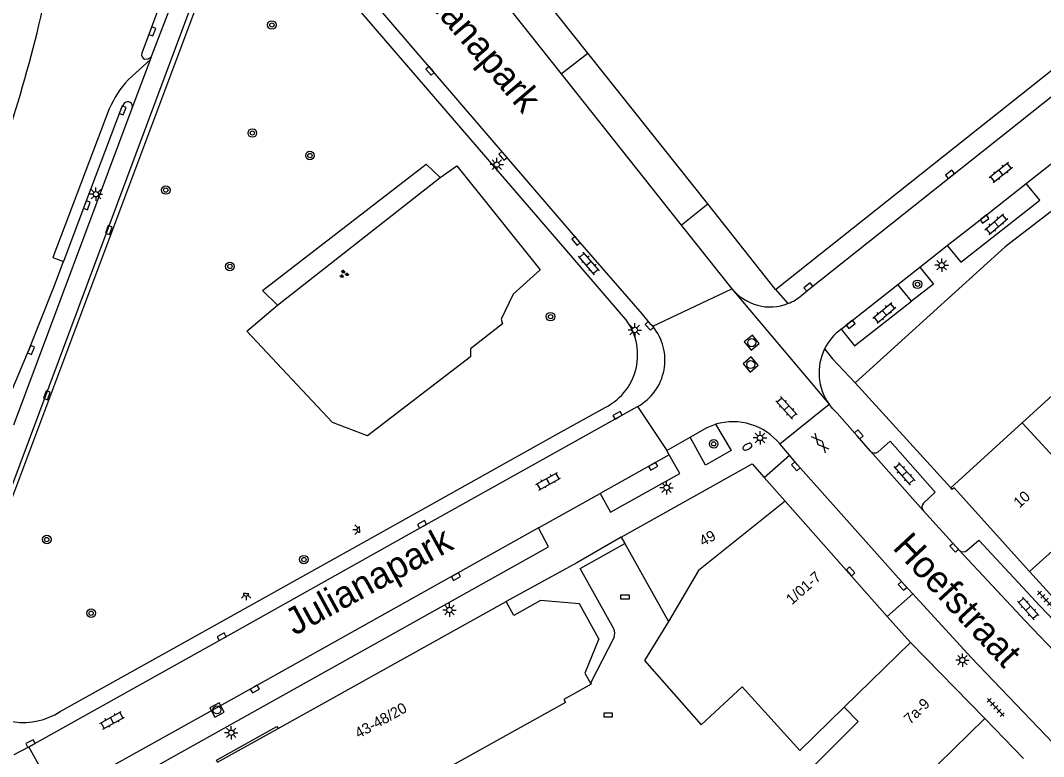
# Model space of a CAD drawing. Extents: x 132999 to 136000, y 398499 to 400501.
# Drawn here: x 133982.2 to 134077.7, y 398549.1 to 398617.9 of the extents above; entities that cross this region are included whole.
import ezdxf

# ---------------------------------------------------------------- set-up
doc = ezdxf.new("R2010")
doc.units = 0
for name, color, linetype in [('gg-afsc-muur', 7, 'Continuous'), ('gg-anno-huisnummerreeks BGT', 7, 'Continuous'), ('gg-anno-openbare ruimte label', 7, 'Continuous'), ('gg-bbg-gedigitaliseerde bebouwing', 7, 'Continuous'), ('gg-bbg-hoofdgebouw', 7, 'Continuous'), ('gg-bbg-tussenscheiding', 7, 'Continuous'), ('gg-knt-verharding', 7, 'Continuous'), ('gg-knt-verharding nz', 7, 'Continuous'), ('gt-grn-groengrens', 7, 'Continuous'), ('gt-grn-vlakafsluiter', 7, 'Continuous'), ('gt-grn-weggrens', 7, 'Continuous'), ('gt-symb-boom', 7, 'Continuous'), ('gt-symb-brandkraan', 7, 'Continuous'), ('gt-symb-gesloten verharding', 7, 'Continuous'), ('gt-symb-groenvak', 7, 'Continuous'), ('gt-symb-klinker verharding', 7, 'Continuous'), ('gt-symb-kolk', 7, 'Continuous'), ('gt-symb-kolk center center', 7, 'Continuous'), ('gt-symb-lichtmast', 7, 'Continuous'), ('gt-symb-lichtpunt', 7, 'Continuous'), ('gt-symb-rioolschacht', 7, 'Continuous'), ('gt-symb-tegel verharding', 7, 'Continuous')]:
    doc.layers.add(name, color=color, linetype=linetype)

# ---------------------------------------------------------------- blocks, each defined once
blk = doc.blocks.new('gt0-KOLK')
at = {"layer": 'gt-symb-kolk'}
blk.add_lwpolyline([(0, 0), (0.375, 0), (0.375, 0.4), (-0.375, 0.4), (-0.375, 0), (0, 0)], dxfattribs=at)
blk = doc.blocks.new('gt0-LMAST')
at = {"layer": 'gt-symb-lichtmast'}
for p, q in [((-0.182, 0.173), (-0.447, 0.438)), ((-0.005, 0.246), (-0.005, 0.621)), ((0.172, 0.173), (0.437, 0.438)), ((-0.255, -0.004), (-0.63, -0.004)), ((-0.182, -0.181), (-0.447, -0.446)), ((-0.005, -0.254), (-0.005, -0.629)), ((0.437, -0.446), (0.172, -0.181)), ((0.245, -0.004), (0.62, -0.004))]:
    blk.add_line(p, q, dxfattribs=at)
blk.add_circle((-0.005, -0.004), 0.25, dxfattribs=at)
blk = doc.blocks.new('gt0-BOOM')
at = {"layer": 'gt-symb-boom'}
for radius in [0.4, 0.2]:
    blk.add_circle((0, 0), radius, dxfattribs=at)
blk = doc.blocks.new('gt0-KL1')
at = {"layer": 'gt-symb-klinker verharding'}
for p, q in [((-1.15, 0.3), (1.15, 0.3)), ((-1, -0.3), (-1, 0.3)), ((-0.5, 0.3), (-0.5, 0.45)), ((0, -0.3), (0, 0.3)), ((0.5, 0.3), (0.5, 0.45)), ((1, -0.3), (1, 0.3)), ((-1.15, -0.3), (1.15, -0.3)), ((-0.5, -0.45), (-0.5, -0.3)), ((0.5, -0.45), (0.5, -0.3))]:
    blk.add_line(p, q, dxfattribs=at)
blk = doc.blocks.new('gt0-TEG1')
at = {"layer": 'gt-symb-tegel verharding'}
for p, q in [((-1.125, 0), (1.125, 0)), ((-0.9, -0.25), (-0.9, 0.25)), ((-0.45, -0.25), (-0.45, 0.25)), ((0, -0.25), (0, 0.25)), ((0.45, -0.25), (0.45, 0.25)), ((0.9, -0.25), (0.9, 0.25))]:
    blk.add_line(p, q, dxfattribs=at)
blk = doc.blocks.new('gt0-KOLKCC')
at = {"layer": 'gt-symb-kolk center center'}
blk.add_lwpolyline([(-0.375, 0.2), (0.375, 0.2), (0.375, -0.2), (-0.375, -0.2)], close=True, dxfattribs=at)
blk = doc.blocks.new('gt0-GESVH1')
at = {"layer": 'gt-symb-gesloten verharding'}
for p, q in [((-0.992, -0.261), (0.008, 0.239)), ((0.008, -0.261), (-0.992, 0.239)), ((0.008, 0.239), (1.008, -0.261)), ((1.008, 0.239), (0.008, -0.261))]:
    blk.add_line(p, q, dxfattribs=at)
blk = doc.blocks.new('gt0-RS')
at = {"layer": 'gt-symb-rioolschacht'}
blk.add_lwpolyline([(-0.5, -0.5), (0.5, -0.5), (0.5, 0.5), (-0.5, 0.5)], close=True, dxfattribs=at)
blk.add_circle((0, 0), 0.375, dxfattribs=at)
blk = doc.blocks.new('gt0-BR')
at = {"layer": 'gt-symb-brandkraan'}
for centre, radius, start, end in [((-0.244, 0), 0.206, 107.56694, 252.43307), ((0.599, -2.664), 3, 106.89205, 107.56694), ((0, -0.691), 0.938, 73.10799, 106.89205), ((-0.599, -2.664), 3, 72.43309, 73.10799), ((0.244, 0), 0.206, 287.56695, 72.43309), ((0.599, 2.664), 3, 252.43307, 253.10797), ((0, 0.691), 0.938, 253.10797, 286.89206), ((-0.599, 2.664), 3, 286.89206, 287.56695)]:
    blk.add_arc(centre, radius, start, end, dxfattribs=at)
blk = doc.blocks.new('gt0-LPUNT')
at = {"layer": 'gt-symb-lichtpunt'}
for p, q in [((0, 0), (-0.25, 0)), ((0, 0), (0.25, 0)), ((-0.177, -0.177), (-0.442, -0.442)), ((0, -0.25), (0, -0.625)), ((0.442, -0.442), (0.177, -0.177))]:
    blk.add_line(p, q, dxfattribs=at)
blk.add_arc((0, 0), 0.25, 180, 0, dxfattribs=at)
blk = doc.blocks.new('gt0-GRVAK')
at = {"layer": 'gt-symb-groenvak'}
for p, q in [((-0.11, 0.189), (-0.228, 0.24)), ((-0.182, 0.153), (0.088, 0.153)), ((-0.091, 0.211), (-0.156, 0.322)), ((-0.047, 0.214), (-0.047, 0.393)), ((-0.004, 0.211), (0.061, 0.322)), ((0.015, 0.189), (0.133, 0.24)), ((0.262, -0.052), (0.197, 0.059)), ((0.305, -0.049), (0.305, 0.13)), ((0.349, -0.052), (0.414, 0.059)), ((-0.245, -0.228), (-0.363, -0.177)), ((-0.318, -0.264), (-0.047, -0.264)), ((-0.226, -0.206), (-0.291, -0.095)), ((-0.183, -0.203), (-0.183, -0.024)), ((-0.139, -0.206), (-0.074, -0.095)), ((-0.12, -0.228), (-0.002, -0.177)), ((0.243, -0.074), (0.125, -0.023)), ((0.17, -0.11), (0.441, -0.11)), ((0.368, -0.074), (0.486, -0.023))]:
    blk.add_line(p, q, dxfattribs=at)

msp = doc.modelspace()

# ---------------------------------------------------------------- linework, layer by layer
at = {"layer": 'gg-afsc-muur'}
msp.add_lwpolyline([(134081.736, 398585.651), (134080.637, 398584.773), (134075.725, 398580.288)], dxfattribs=at)
at = {"layer": 'gg-bbg-gedigitaliseerde bebouwing'}
for p, q in [((134075.725, 398580.288), (134069.053, 398574.2)), ((134075.725, 398580.288), (134079.799, 398575.863)), ((134059.108, 398553.727), (134060.416, 398552.384))]:
    msp.add_line(p, q, dxfattribs=at)
for points in [[(134036.17, 398560.09), (134034.884, 398556.885), (134035.401, 398555.956)], [(134040.439, 398558.071), (134045.722, 398552.07), (134049.582, 398555.618)], [(134035.401, 398555.956), (134035.449, 398555.869), (134032.894, 398554.449), (134033.053, 398554.163), (134005.719, 398538.963), (134000.943, 398547.552)], [(134059.108, 398553.727), (134054.954, 398549.679), (134049.582, 398555.618)], [(134060.81, 398540.86), (134054.798, 398546.767), (134060.416, 398552.384)]]:
    msp.add_lwpolyline(points, dxfattribs=at)
at = {"layer": 'gg-bbg-hoofdgebouw'}
for p, q in [((134035.138, 398614.821), (134021.589, 398631.862)), ((134052.688, 398592.748), (134083.497, 398617.22)), ((134046.346, 398600.724), (134035.138, 398614.821)), ((134052.688, 398592.748), (134046.346, 398600.724)), ((134053.589, 398572.948), (134051.621, 398575.173)), ((134069.36, 398574.21), (134076.416, 398566.4)), ((134063.118, 398562.174), (134053.589, 398572.948)), ((134038.28, 398569.59), (134038.597, 398569.022)), ((134038.597, 398569.022), (134042.683, 398561.713)), ((134076.416, 398566.4), (134080.042, 398562.386)), ((134006.213, 398551.737), (134027.51, 398563.58)), ((134042.683, 398561.713), (134040.439, 398558.071)), ((134065.3, 398559.76), (134063.118, 398562.174)), ((134065.3, 398559.76), (134072.227, 398552.65)), ((134072.227, 398552.65), (134075.851, 398548.93)), ((134000.559, 398548.593), (134006.213, 398551.737))]:
    msp.add_line(p, q, dxfattribs=at)
for points in [[(134038.28, 398569.59), (134050.5, 398576.44), (134051.621, 398575.173)], [(134069.36, 398574.21), (134069.19, 398574.05), (134069.053, 398574.2)], [(134036.17, 398560.09), (134034.36, 398563.37), (134030.74, 398563.67), (134028.23, 398562.28), (134027.51, 398563.58)]]:
    msp.add_lwpolyline(points, dxfattribs=at)
at = {"layer": 'gg-bbg-tussenscheiding'}
for p, q in [((134065.3, 398559.76), (134059.108, 398553.727)), ((134066.214, 398546.786), (134072.227, 398552.65))]:
    msp.add_line(p, q, dxfattribs=at)
for points in [[(134085.427, 398574.479), (134082.868, 398572.529), (134082.893, 398572.199), (134076.416, 398566.4)], [(134053.589, 398572.948), (134045.498, 398566.48), (134042.683, 398561.713)]]:
    msp.add_lwpolyline(points, dxfattribs=at)
at = {"layer": 'gg-knt-verharding'}
for p, q in [((133994.438, 398614.582), (134000.247, 398629.896)), ((134020.233, 398628.55), (134032.673, 398612.866)), ((134032.996, 398596.56), (134007.887, 398625.713)), ((133993.75, 398614.253), (133994.07, 398614.293)), ((134032.673, 398612.866), (134043.864, 398598.756)), ((133981.535, 398580.105), (133992.581, 398609.688)), ((134076.096, 398602.645), (134079.503, 398605.324)), ((134043.864, 398598.756), (134048.589, 398592.799)), ((134038.302, 398590.4), (134032.996, 398596.56)), ((134066.156, 398594.819), (134068.716, 398596.831)), ((134064.105, 398593.2), (134066.156, 398594.819)), ((134065.399, 398591.641), (134064.105, 398593.2)), ((134060.07, 398587.473), (134065.399, 398591.641)), ((134058.826, 398589.036), (134060.07, 398587.473)), ((134032.389, 398579.272), (134036.784, 398581.725)), ((134053.079, 398578.308), (134057.68, 398582.033)), ((134047.088, 398580.143), (134048.554, 398577.682)), ((134015.568, 398569.885), (134032.389, 398579.272)), ((134042.539, 398577.695), (134044.702, 398578.933)), ((134053.973, 398577.253), (134053.079, 398578.308)), ((134042.759, 398577.303), (134042.539, 398577.695)), ((134061.545, 398577.629), (134066.482, 398572.083)), ((134030.529, 398570.465), (134036.311, 398573.677)), ((134069.85, 398568.387), (134066.482, 398572.083)), ((134002.102, 398562.371), (134015.568, 398569.885)), ((134000, 398561.198), (134002.102, 398562.371)), ((133985.853, 398553.303), (134000, 398561.198)), ((134037.602, 398560.249), (134035.401, 398555.956)), ((133981.579, 398549.282), (133982.932, 398549.999)), ((133985.332, 398545.761), (133982.932, 398549.999))]:
    msp.add_line(p, q, dxfattribs=at)
for points in [[(134002.787, 398631.625), (134000.56, 398625.741), (133999.318, 398622.533), (133974.799, 398556.945)], [(133998.952, 398630.422), (133998.074, 398627.748), (133996.081, 398621.81), (133994.278, 398616.91), (133993.491, 398614.808)], [(134041.21, 398589.298), (134041.039, 398589.471), (134040.242, 398590.418), (134034.2, 398597.403), (134010.113, 398625.446)], [(134000, 398622.992), (133976.989, 398561.682), (133976.892, 398561.42)], [(134055.127, 398592.199), (134055.886, 398592.822), (134084.2, 398615.31), (134084.943, 398615.979), (134085.413, 398616.486)], [(133991.87, 398610.164), (133991.598, 398609.744), (133988.168, 398600.671), (133986.171, 398595.352)], [(134068.716, 398596.831), (134070.001, 398595.279), (134077.365, 398601.068), (134076.096, 398602.645)], [(133979.824, 398579.704), (133982.963, 398587.153), (133985.272, 398592.957), (133986.171, 398595.352)], [(134066.156, 398594.819), (134067.438, 398593.239), (134065.399, 398591.641)], [(133982.932, 398549.999), (134001.047, 398560.12), (134019.762, 398570.619), (134039.801, 398581.802)], [(134061.545, 398577.629), (134060.32, 398579.072), (134058.439, 398581.188), (134058.035, 398581.59), (134057.68, 398582.033)], [(134044.702, 398578.933), (134046.289, 398579.841), (134047.088, 398580.143)], [(134048.554, 398577.682), (134046.129, 398576.338), (134044.702, 398578.933)], [(134062.261, 398577.579), (134063.399, 398578.557), (134067.593, 398573.789), (134066.517, 398572.786)], [(134036.311, 398573.677), (134037.273, 398571.946), (134043.744, 398575.549), (134042.759, 398577.303)], [(134065.512, 398564.292), (134064.693, 398565.183), (134054.737, 398576.351), (134053.973, 398577.253)], [(133986.46, 398545.839), (133987.467, 398544.081), (134031.488, 398568.707), (134030.529, 398570.465)], [(134070.558, 398568.35), (134071.674, 398569.303), (134077.409, 398563.166), (134083.834, 398556.399), (134082.799, 398555.401)], [(134037.571, 398561.028), (134034.449, 398566.658), (134038.597, 398569.022)], [(134069.85, 398568.387), (134076.006, 398561.798), (134082.782, 398554.684)], [(134081.395, 398547.467), (134070.956, 398558.372), (134065.512, 398564.292)], [(134000.559, 398548.593), (134000.457, 398548.777), (134006.111, 398551.921), (134006.213, 398551.737)]]:
    msp.add_lwpolyline(points, dxfattribs=at)
for centre, radius, start, end in [((133993.907, 398614.664), 0.44, 160.89869, 249.1351), ((133993.954, 398614.819), 0.539, 282.39401, 333.89293), ((133992.158, 398609.825), 0.445, 342.0262, 130.3708), ((134052.362, 398596.079), 4.999, 220.99519, 254.32905), ((134052.218, 398595.519), 4.414, 291.5749, 311.22654), ((134052.206, 398595.529), 4.428, 254.35785, 291.67198), ((134034.318, 398586.627), 5.487, 296.70682, 43.44229), ((134037.4, 398586.134), 4.952, 298.99577, 39.71324), ((134061.786, 398584.957), 5.04, 125.97077, 153.75116), ((134061.787, 398584.956), 5.041, 153.74441, 215.44232), ((134048.697, 398574.7), 5.676, 39.46836, 106.47274), ((134061.93, 398577.988), 0.527, 223.04558, 308.96519), ((134066.872, 398572.416), 0.513, 133.83404, 220.46554), ((134070.224, 398568.751), 0.522, 224.23086, 309.78604), ((134036.606, 398560.599), 1.055, 340.60477, 23.95295), ((133982.408, 398558.621), 6.336, 222.34375, 302.93449)]:
    msp.add_arc(centre, radius, start, end, dxfattribs=at)
at = {"layer": 'gg-knt-verharding nz'}
for p, q in [((133994.3, 398614.218), (133992.208, 398612.322)), ((133992.581, 398609.688), (133994.3, 398614.218)), ((133994.3, 398614.218), (133994.438, 398614.582)), ((134032.673, 398612.866), (134035.138, 398614.821)), ((134043.864, 398598.756), (134046.346, 398600.724)), ((134058.826, 398589.036), (134064.105, 398593.2)), ((134042.759, 398577.303), (134036.311, 398573.677)), ((134051.621, 398575.173), (134053.973, 398577.253)), ((134063.118, 398562.174), (134065.512, 398564.292))]:
    msp.add_line(p, q, dxfattribs=at)
for points in [[(133990.454, 398609.597), (133985.187, 398595.722), (133986.171, 398595.352)], [(134068.716, 398596.831), (134072.08, 398599.465), (134076.096, 398602.645)], [(134030.529, 398570.465), (134003.95, 398555.576), (133986.46, 398545.839)]]:
    msp.add_lwpolyline(points, dxfattribs=at)
for centre, radius, start, end in [((133851.88, 398649.416), 135.817, 338.86843, 348.88637), ((133998.708, 398606.211), 8.922, 136.76764, 157.69604)]:
    msp.add_arc(centre, radius, start, end, dxfattribs=at)
at = {"layer": 'gt-grn-groengrens'}
msp.add_line((134006.166, 398591.271), (134021.361, 398603.191), dxfattribs=at)
for points in [[(134006.166, 398591.271), (134004.769, 398592.625), (134020.058, 398604.448), (134021.361, 398603.191)], [(134021.361, 398603.191), (134022.911, 398604.294), (134030.69, 398594.574)], [(134030.69, 398594.574), (134028.174, 398592.303), (134027.04, 398589.977), (134027.171, 398589.529)], [(134027.171, 398589.529), (134024.202, 398587.196), (134024.194, 398586.442), (134014.582, 398579.06), (134011.311, 398580.325), (134003.311, 398588.837), (134006.166, 398591.271)]]:
    msp.add_lwpolyline(points, dxfattribs=at)
at = {"layer": 'gt-grn-vlakafsluiter'}
msp.add_line((134060.116, 398584.003), (134069.053, 398574.2), dxfattribs=at)
msp.add_lwpolyline([(134078.435, 398600.028), (134074.12, 398596.72), (134060.116, 398584.003)], dxfattribs=at)
at = {"layer": 'gt-grn-weggrens'}
for p, q in [((134041.21, 398589.298), (134048.589, 398592.799)), ((134048.589, 398592.799), (134057.68, 398582.033)), ((134052.688, 398592.748), (134053.841, 398591.414)), ((134039.801, 398581.802), (134042.539, 398577.695))]:
    msp.add_line(p, q, dxfattribs=at)
for points in [[(134057.266, 398587.186), (134058.02, 398586.26), (134060.116, 398584.003)], [(134038.28, 398569.59), (134034.11, 398567.21), (134027.51, 398563.58)]]:
    msp.add_lwpolyline(points, dxfattribs=at)

# ---------------------------------------------------------------- block references
at = {"layer": 'gt-symb-boom'}
for p in [(134005.639, 398617.443), (134003.813, 398607.353), (134009.194, 398605.244), (133995.726, 398602.024), (134001.72, 398594.885), (134065.948, 398593.217), (134031.672, 398590.198), (134046.907, 398578.315), (133984.612, 398569.372), (134008.63, 398567.501), (133988.756, 398562.49)]:
    msp.add_blockref('gt0-BOOM', p, dxfattribs=at)
at = {"layer": 'gt-symb-brandkraan', "rotation": 28.56471819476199}
msp.add_blockref('gt0-BR', (134050.059, 398578.047), dxfattribs=at)
at = {"layer": 'gt-symb-gesloten verharding', "rotation": 130.90572608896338}
msp.add_blockref('gt0-GESVH1', (134056.851, 398578.384), dxfattribs=at)
at = {"layer": 'gt-symb-groenvak'}
msp.add_blockref('gt0-GRVAK', (134012.363, 398594.174), dxfattribs=at)
at = {"layer": 'gt-symb-klinker verharding'}
for p, rotation in [((134073.734, 398603.686), 38.46294706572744), ((134073.306, 398598.841), 40.53915174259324), ((134035.248, 398595.168), 130.7441610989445), ((134062.854, 398590.558), 40.33396601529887), ((134053.715, 398581.679), -47.63383016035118), ((134064.724, 398575.527), -48.32364227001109), ((134031.447, 398574.82), 29.154810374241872), ((134076.29, 398562.946), -48.3236422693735), ((133990.709, 398552.495), 29.154810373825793)]:
    msp.add_blockref('gt0-KL1', p, dxfattribs=dict(at, rotation=rotation))
at = {"layer": 'gt-symb-kolk'}
for p, rotation in [((133994.278, 398616.91), -110.53810044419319), ((134020.567, 398613.287), 130.744161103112), ((133991.519, 398609.541), -110.69394093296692), ((134027.377, 398605.353), 130.61993954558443), ((134069.111, 398603.338), 38.46294706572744), ((133988.168, 398600.671), -110.58154610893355), ((134072.08, 398599.465), -141.90391463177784), ((133990.214, 398598.356), -110.55604521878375), ((134034.2, 398597.403), 130.8624064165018), ((134055.886, 398592.822), 39.35795692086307), ((134041.039, 398589.471), 134.6758406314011), ((134059.584, 398589.636), -141.6175426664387), ((133982.963, 398587.153), -112.85635627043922), ((133984.427, 398582.93), -110.60969293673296), ((134038.024, 398580.81), 29.154810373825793), ((134060.32, 398579.072), -48.36646066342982), ((134041.158, 398576.399), -149.99927221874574), ((134054.737, 398576.351), 131.71447897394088), ((134019.762, 398570.619), 29.282828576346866), ((134069.525, 398568.74), 132.28524834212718), ((134022.731, 398566.09), -150.7171714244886), ((134064.693, 398565.183), 132.60899614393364), ((134001.047, 398560.12), 29.204840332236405), ((134003.95, 398555.576), -150.79515966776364), ((133983.184, 398550.134), 28.153346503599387)]:
    msp.add_blockref('gt0-KOLK', p, dxfattribs=dict(at, rotation=rotation))
at = {"layer": 'gt-symb-kolk center center', "rotation": 132.36616983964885}
msp.add_blockref('gt0-KOLKCC', (134059.706, 398566.401), dxfattribs=at)
at = {"layer": 'gt-symb-kolk center center'}
for p in [(134038.622, 398564.002), (134037.052, 398552.982)]:
    msp.add_blockref('gt0-KOLKCC', p, dxfattribs=at)
at = {"layer": 'gt-symb-lichtmast'}
for p in [(134026.648, 398604.403), (133989.208, 398601.637), (134068.209, 398595.002), (134039.535, 398588.954), (134051.238, 398578.87), (134042.512, 398574.224), (134022.226, 398562.798), (134070.146, 398558.116), (134001.846, 398551.331)]:
    msp.add_blockref('gt0-LMAST', p, dxfattribs=at)
at = {"layer": 'gt-symb-lichtpunt', "rotation": -89.81439460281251}
msp.add_blockref('gt0-LPUNT', (134013.835, 398570.299), dxfattribs=at)
at = {"layer": 'gt-symb-lichtpunt'}
msp.add_blockref('gt0-LPUNT', (134003.227, 398564.345), dxfattribs=at)
at = {"layer": 'gt-symb-rioolschacht'}
for p, rotation in [((134050.461, 398587.768), -50.51713597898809), ((134050.367, 398585.725), -49.46084826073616), ((134000.507, 398553.458), -152.35885768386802)]:
    msp.add_blockref('gt0-RS', p, dxfattribs=dict(at, rotation=rotation))
at = {"layer": 'gt-symb-tegel verharding'}
for p, rotation in [((134077.962, 398563.728), -47.39100385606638), ((134073.251, 398553.692), -47.39100385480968)]:
    msp.add_blockref('gt0-TEG1', p, dxfattribs=dict(at, rotation=rotation))

# ---------------------------------------------------------------- texts
at = {"layer": 'gg-anno-huisnummerreeks BGT'}
for s, rotation, p in [('10', 42.1, (134075.457, 398572.27)), ('49', 29.3, (134045.913, 398568.71)), ('1/01-7', 41.5, (134054.205, 398563.225)), ('43-48/20', 29.1, (134013.738, 398550.771)), ('7a-9', 44.3, (134065.263, 398552.063))]:
    msp.add_text(s, height=1, rotation=rotation, dxfattribs=at).set_placement(p)
at = {"layer": 'gg-anno-openbare ruimte label'}
for s, rotation, p in [('Julianapark', 310.6, (134017.948, 398622.051)), ('Julianapark', 28.6, (134007.748, 398560.365)), ('Hoefstraat', 312.9, (134063.534, 398568.565))]:
    msp.add_text(s, height=2.5, rotation=rotation, dxfattribs=at).set_placement(p)

doc.saveas('drawing.dxf')
